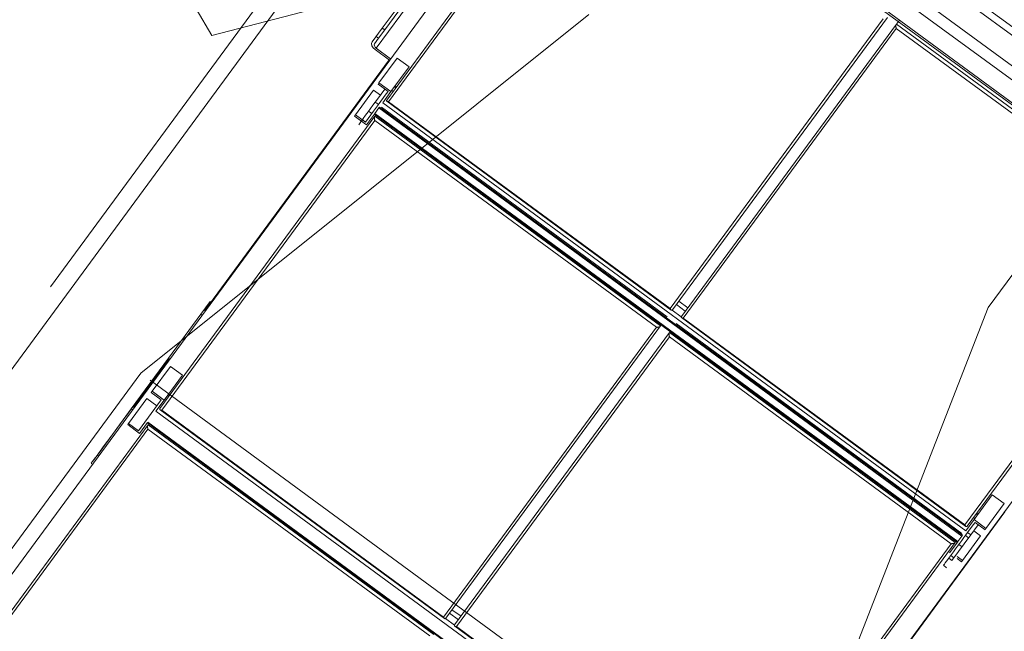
# Model space of a CAD drawing. Header units: metres. Extents: x 135583 to 135939, y 457896 to 458258.
# Tile 288 of 599: x 135793.92 to 135795.91, y 457934.42 to 457935.66. Entities that reach past the tile are written whole.
import ezdxf

# ---------------------------------------------------------------- set-up
doc = ezdxf.new("R2010")
doc.units = ezdxf.units.M
doc.linetypes.add('Hidden', pattern=[4, 2, -2])
doc.layers.add('NIEUWE INSTALLATIE', color=250, linetype='Continuous', lineweight=0)

msp = doc.modelspace()

# ---------------------------------------------------------------- linework, layer by layer
at = {"layer": 'NIEUWE INSTALLATIE', "linetype": 'Hidden'}
for p, q in [((135793.9813, 457935.119), (135795.8165, 457937.617)), ((135793.9813, 457935.119), (135795.8165, 457937.617)), ((135795.8738, 457935.0771), (135796.7682, 457936.2944)), ((135795.8738, 457935.0771), (135796.7682, 457936.2944)), ((135792.4227, 457932.9969), (135794.6499, 457936.0285)), ((135795.068, 457935.6692), (135794.1633, 457934.9445)), ((135795.068, 457935.6692), (135794.1633, 457934.9445)), ((135792.4027, 457932.9703), (135793.9813, 457935.119)), ((135792.4027, 457932.9703), (135793.9813, 457935.119)), ((135795.4527, 457933.9972), (135795.8738, 457935.0771)), ((135795.4527, 457933.9972), (135795.8738, 457935.0771)), ((135794.1633, 457934.9445), (135792.6236, 457932.8488)), ((135794.1633, 457934.9445), (135792.6236, 457932.8488)), ((135794.1826, 457934.9303), (135795.4288, 457934.0148)), ((135794.1826, 457934.9303), (135795.4288, 457934.0148))]:
    msp.add_line(p, q, dxfattribs=at)
at = {"layer": 'NIEUWE INSTALLATIE'}
for p, q in [((135795.1335, 457936.2138), (135793.6841, 457934.241)), ((135796.3025, 457935.3645), (135795.2146, 457936.1638)), ((135796.309, 457935.2804), (135795.1324, 457936.1448)), ((135795.2062, 457936.1524), (135796.2942, 457935.3531)), ((135796.2957, 457935.2623), (135795.1191, 457936.1267)), ((135795.0936, 457936.0865), (135794.6599, 457935.4961)), ((135795.0948, 457936.0936), (135796.2714, 457935.2292)), ((135796.2736, 457935.2322), (135795.097, 457936.0966)), ((135795.0935, 457936.0779), (135794.6635, 457935.4927)), ((135792.4301, 457932.948), (135794.5961, 457935.8962)), ((135794.6386, 457935.6011), (135794.7406, 457935.7399)), ((135794.6557, 457935.6378), (135794.7216, 457935.7275)), ((135794.6928, 457935.6985), (135794.6509, 457935.6414)), ((135795.2365, 457935.0725), (135795.6702, 457935.6629)), ((135795.2321, 457935.075), (135795.662, 457935.6602)), ((135795.6884, 457935.6496), (135795.2546, 457935.0592)), ((135795.6884, 457935.6496), (135795.6944, 457935.6578)), ((135796.265, 457935.2259), (135795.6884, 457935.6496)), ((135794.6509, 457935.6414), (135794.6304, 457935.6135)), ((135794.6384, 457935.6244), (135794.6432, 457935.6208)), ((135794.6432, 457935.6208), (135794.6557, 457935.6378)), ((135794.6509, 457935.6414), (135794.6557, 457935.6378)), ((135795.6882, 457935.6409), (135795.2583, 457935.0557)), ((135796.2568, 457935.2232), (135795.6882, 457935.6409)), ((135794.6432, 457935.6208), (135794.6352, 457935.6099)), ((135794.6363, 457935.5979), (135794.6653, 457935.5766)), ((135794.6676, 457935.5797), (135794.6386, 457935.6011)), ((135794.2929, 457935.0713), (135794.6645, 457935.5772)), ((135794.6442, 457935.531), (135794.681, 457935.581)), ((135794.7051, 457935.5632), (135794.6684, 457935.5132)), ((135794.7051, 457935.5632), (135794.681, 457935.581)), ((135794.6423, 457935.5284), (135794.6442, 457935.531)), ((135794.6625, 457935.5136), (135794.6423, 457935.5284)), ((135794.6442, 457935.531), (135794.6684, 457935.5132)), ((135794.6793, 457935.5226), (135794.6767, 457935.5246)), ((135794.5967, 457935.4663), (135794.6334, 457935.5163)), ((135794.6471, 457935.5062), (135794.6334, 457935.5163)), ((135794.6409, 457935.4977), (135794.656, 457935.5184)), ((135794.6587, 457935.5084), (135794.6424, 457935.4863)), ((135794.6684, 457935.5132), (135794.6519, 457935.4907)), ((135794.6587, 457935.5084), (135794.6625, 457935.5136)), ((135794.6726, 457935.5135), (135794.67, 457935.5154)), ((135794.678, 457935.5208), (135794.6754, 457935.5227)), ((135794.6431, 457935.4872), (135794.6334, 457935.474)), ((135795.8285, 457934.6263), (135794.6519, 457935.4907)), ((135794.6602, 457935.4936), (135795.234, 457935.0721)), ((135795.2321, 457935.075), (135794.6635, 457935.4927)), ((135794.6359, 457935.4635), (135794.2021, 457934.8731)), ((135794.5948, 457935.4637), (135794.5967, 457935.4663)), ((135794.6189, 457935.4459), (135794.5948, 457935.4637)), ((135794.5967, 457935.4663), (135794.6168, 457935.4515)), ((135794.6334, 457935.474), (135794.617, 457935.4517)), ((135794.635, 457935.4678), (135794.6189, 457935.4459)), ((135794.6232, 457935.4737), (135794.6297, 457935.469)), ((135794.6347, 457935.4673), (135795.8113, 457934.6029)), ((135794.6349, 457935.4676), (135794.6355, 457935.4684)), ((135794.6355, 457935.4684), (135795.8121, 457934.604)), ((135794.6359, 457935.469), (135794.6441, 457935.4801)), ((135795.8125, 457934.6046), (135794.6359, 457935.469)), ((135795.2125, 457935.0399), (135794.6359, 457935.4635)), ((135794.6441, 457935.4801), (135794.6454, 457935.4819)), ((135795.8207, 457934.6157), (135794.6441, 457935.4801)), ((135795.822, 457934.6175), (135794.6454, 457935.4819)), ((135795.2259, 457935.0581), (135794.6493, 457935.4817)), ((135794.6358, 457935.4549), (135794.2058, 457934.8696)), ((135794.6168, 457935.4515), (135794.6169, 457935.4516)), ((135794.6358, 457935.4549), (135795.2043, 457935.0372)), ((135794.9251, 457933.3292), (135796.3746, 457935.3021)), ((135795.8312, 457934.6356), (135796.265, 457935.2259)), ((135795.8268, 457934.638), (135796.2568, 457935.2232)), ((135794.2847, 457935.0636), (135794.3037, 457935.0895)), ((135794.3061, 457935.0877), (135794.3037, 457935.0895)), ((135795.2493, 457935.0899), (135795.2674, 457935.0766)), ((135794.2937, 457935.0707), (135794.2912, 457935.0725)), ((135795.2543, 457935.0586), (135795.236, 457935.0721)), ((135795.2443, 457935.0831), (135795.2624, 457935.0698)), ((135794.2194, 457934.9747), (135794.2847, 457935.0636)), ((135794.2871, 457935.0618), (135794.2847, 457935.0636)), ((135795.255, 457935.0567), (135795.8287, 457934.6352)), ((135795.2583, 457935.0557), (135795.8268, 457934.638)), ((135795.2043, 457935.0372), (135794.7744, 457934.4519)), ((135794.7788, 457934.4495), (135795.2125, 457935.0399)), ((135795.2306, 457935.0265), (135794.7969, 457934.4362)), ((135795.8072, 457934.6029), (135795.2306, 457935.0265)), ((135795.244, 457935.0448), (135795.8206, 457934.6211)), ((135795.2305, 457935.0179), (135794.8006, 457934.4327)), ((135795.799, 457934.6002), (135795.2305, 457935.0179)), ((135794.1443, 457934.8725), (135794.2194, 457934.9747)), ((135794.1502, 457934.8772), (135794.221, 457934.9735)), ((135794.2218, 457934.9729), (135794.2194, 457934.9747)), ((135794.1865, 457934.908), (135794.2233, 457934.958)), ((135794.2474, 457934.9402), (135794.2233, 457934.958)), ((135794.2474, 457934.9402), (135794.2107, 457934.8902)), ((135794.1865, 457934.908), (135794.1846, 457934.9054)), ((135794.2107, 457934.8902), (135794.1865, 457934.908)), ((135794.1389, 457934.8432), (135794.1757, 457934.8932)), ((135794.2048, 457934.8906), (135794.1591, 457934.8284)), ((135794.1958, 457934.8784), (135794.1757, 457934.8932)), ((135794.1846, 457934.9054), (135794.2048, 457934.8906)), ((135794.1941, 457934.8677), (135794.2107, 457934.8902)), ((135794.2149, 457934.8905), (135794.2123, 457934.8924)), ((135794.2203, 457934.8978), (135794.2176, 457934.8997)), ((135794.2216, 457934.8996), (135794.219, 457934.9015)), ((135794.0758, 457934.7792), (135794.1443, 457934.8725)), ((135794.1467, 457934.8707), (135794.1443, 457934.8725)), ((135794.1477, 457934.8771), (135794.1501, 457934.8753)), ((135794.1941, 457934.8677), (135795.3707, 457934.0033)), ((135794.2025, 457934.8706), (135794.7763, 457934.4491)), ((135794.7744, 457934.4519), (135794.2058, 457934.8696)), ((135794.1782, 457934.8405), (135793.7444, 457934.2501)), ((135794.178, 457934.8318), (135793.7481, 457934.2466)), ((135794.1389, 457934.8432), (135794.137, 457934.8406)), ((135794.137, 457934.8406), (135794.1612, 457934.8229)), ((135794.1591, 457934.8284), (135794.1389, 457934.8432)), ((135794.1612, 457934.8229), (135794.1773, 457934.8447)), ((135794.1769, 457934.8443), (135795.3535, 457933.9799)), ((135794.1778, 457934.8454), (135795.3544, 457933.981)), ((135794.178, 457934.8318), (135794.7466, 457934.4141)), ((135794.7548, 457934.4168), (135794.1782, 457934.8405)), ((135794.0782, 457934.7775), (135794.0758, 457934.7792)), ((135794.0633, 457934.7623), (135794.0657, 457934.7605)), ((135795.8817, 457934.6988), (135795.845, 457934.6488)), ((135795.9059, 457934.6811), (135795.8817, 457934.6988)), ((135795.8692, 457934.6311), (135795.9059, 457934.6811)), ((135795.9072, 457934.6642), (135795.5355, 457934.1583)), ((135795.845, 457934.6488), (135795.8285, 457934.6263)), ((135795.844, 457934.653), (135795.8466, 457934.651)), ((135795.8692, 457934.6311), (135795.845, 457934.6488)), ((135795.852, 457934.6583), (135795.8493, 457934.6602)), ((135795.8533, 457934.6601), (135795.8507, 457934.6621)), ((135795.8433, 457934.6381), (135795.832, 457934.6227)), ((135795.8536, 457934.6385), (135795.8384, 457934.6179)), ((135795.8433, 457934.6381), (135795.8471, 457934.6433)), ((135795.8471, 457934.6433), (135795.8673, 457934.6285)), ((135795.8673, 457934.6285), (135795.8692, 457934.6311)), ((135795.8384, 457934.6179), (135795.8004, 457934.5661)), ((135795.8125, 457934.6046), (135795.8207, 457934.6157)), ((135795.8207, 457934.6157), (135795.822, 457934.6175)), ((135795.8216, 457934.5663), (135795.8583, 457934.6163)), ((135795.8342, 457934.6122), (135795.8278, 457934.6169)), ((135795.8384, 457934.6179), (135795.832, 457934.6227)), ((135795.8583, 457934.6163), (135795.8446, 457934.6264)), ((135795.3691, 457934.015), (135795.799, 457934.6002)), ((135795.3735, 457934.0125), (135795.8072, 457934.6029)), ((135795.8121, 457934.604), (135795.7955, 457934.5815)), ((135795.8208, 457934.5939), (135795.8143, 457934.5986)), ((135795.7939, 457934.5709), (135795.8004, 457934.5661)), ((135795.7982, 457934.5766), (135795.8046, 457934.5719)), ((135795.8216, 457934.5663), (135795.8108, 457934.5743)), ((135795.8108, 457934.5703), (135795.8197, 457934.5637)), ((135795.7834, 457934.5565), (135795.7898, 457934.5517)), ((135795.8197, 457934.5637), (135795.8216, 457934.5663)), ((135794.7865, 457934.4601), (135794.8047, 457934.4467)), ((135794.7915, 457934.4669), (135794.8097, 457934.4536)), ((135794.7966, 457934.4356), (135794.7783, 457934.449)), ((135794.7973, 457934.4337), (135795.371, 457934.0122)), ((135794.8006, 457934.4327), (135795.3691, 457934.015))]:
    msp.add_line(p, q, dxfattribs=at)
at = {"layer": 'NIEUWE INSTALLATIE', "flags": 128}
for points in [[(135795.3703, 457935.9032), (135794.3067, 457935.6267), (135794.1801, 457935.8428)], [(135794.6367, 457935.492), (135794.6383, 457935.4908), (135794.6399, 457935.4896), (135794.6415, 457935.4884), (135794.6431, 457935.4872)], [(135794.617, 457935.4517), (135794.6154, 457935.4529), (135794.6137, 457935.454), (135794.6121, 457935.4552), (135794.6105, 457935.4564)]]:
    msp.add_lwpolyline(points, dxfattribs=at)
at = {"layer": 'NIEUWE INSTALLATIE'}
for centre, major_axis, ratio, start_param, end_param in [((135794.6417, 457935.6052), (-0.0113, 0.0083), 0.642788, 0, 1.570796), ((135794.6417, 457935.6052), (-0.00645, 0.00474), 0.642788, 0, 1.570796), ((135794.6219, 457935.4718), (-0.0296, -0.0403), 0.000001, 4.014257, 5.3956), ((135794.1166, 457934.8348), (-0.0533, -0.0725), 0.000001, 5.59917, 11.868118), ((135795.813, 457934.5968), (-0.0296, -0.0403), 0.000001, 4.014257, 6.370452), ((135795.8148, 457934.6077), (-0.00355, -0.00484), 0.000001, 5.585054, 6.370453)]:
    msp.add_ellipse(centre, major_axis=major_axis, ratio=ratio, start_param=start_param, end_param=end_param, dxfattribs=at)
for points, knots in [([(135795.6882, 457935.6409), (135795.6881, 457935.6413), (135795.6878, 457935.642), (135795.6876, 457935.6431), (135795.6875, 457935.6438), (135795.6874, 457935.6442), (135795.6874, 457935.6446), (135795.6874, 457935.6449), (135795.6874, 457935.6452), (135795.6874, 457935.6456), (135795.6874, 457935.6459), (135795.6874, 457935.6463), (135795.6874, 457935.6466), (135795.6875, 457935.6469), (135795.6875, 457935.6473), (135795.6876, 457935.6476), (135795.6876, 457935.6479), (135795.6877, 457935.6482), (135795.6878, 457935.6485), (135795.6879, 457935.6488), (135795.6881, 457935.6492), (135795.6883, 457935.6494), (135795.6884, 457935.6496)], [0, 0, 0, 0, 0.142857, 0.285714, 0.357143, 0.392857, 0.428571, 0.464286, 0.5, 0.535714, 0.571429, 0.607143, 0.642857, 0.678571, 0.714286, 0.75, 0.785714, 0.821429, 0.857143, 0.892857, 0.928571, 1, 1, 1, 1]), ([(135794.6635, 457935.4927), (135794.6632, 457935.4927), (135794.6624, 457935.4928), (135794.6616, 457935.493), (135794.6611, 457935.4932), (135794.6608, 457935.4933), (135794.6606, 457935.4934), (135794.6604, 457935.4935), (135794.6602, 457935.4936), (135794.6601, 457935.4938), (135794.6599, 457935.4939), (135794.6598, 457935.494), (135794.6597, 457935.4942), (135794.6596, 457935.4944), (135794.6595, 457935.4945), (135794.6595, 457935.4947), (135794.6594, 457935.4949), (135794.6594, 457935.4951), (135794.6595, 457935.4953), (135794.6595, 457935.4955), (135794.6596, 457935.4958), (135794.6598, 457935.496), (135794.6599, 457935.4961)], [0, 0, 0, 0, 0.142857, 0.285714, 0.357143, 0.392857, 0.428571, 0.464286, 0.5, 0.535714, 0.571429, 0.607143, 0.642857, 0.678571, 0.714286, 0.75, 0.785714, 0.821429, 0.857143, 0.892857, 0.928571, 1, 1, 1, 1]), ([(135794.6359, 457935.4635), (135794.6358, 457935.4633), (135794.6356, 457935.4631), (135794.6355, 457935.4628), (135794.6354, 457935.4625), (135794.6353, 457935.4622), (135794.6352, 457935.4619), (135794.6351, 457935.4615), (135794.635, 457935.4612), (135794.635, 457935.4609), (135794.635, 457935.4605), (135794.6349, 457935.4602), (135794.6349, 457935.4598), (135794.6349, 457935.4595), (135794.6349, 457935.4591), (135794.6349, 457935.4586), (135794.635, 457935.4582), (135794.635, 457935.4577), (135794.6351, 457935.457), (135794.6354, 457935.456), (135794.6356, 457935.4552), (135794.6358, 457935.4549)], [0, 0, 0, 0, 0.071429, 0.107143, 0.142857, 0.178571, 0.214286, 0.25, 0.285714, 0.321429, 0.357143, 0.392857, 0.428571, 0.464286, 0.5, 0.571429, 0.607143, 0.642857, 0.714286, 0.857143, 1, 1, 1, 1]), ([(135795.2365, 457935.0725), (135795.2364, 457935.0724), (135795.2362, 457935.0722), (135795.236, 457935.072), (135795.2358, 457935.0719), (135795.2356, 457935.0718), (135795.2354, 457935.0717), (135795.2352, 457935.0717), (135795.2351, 457935.0717), (135795.2349, 457935.0717), (135795.2347, 457935.0718), (135795.2345, 457935.0718), (135795.2343, 457935.0719), (135795.2342, 457935.072), (135795.2339, 457935.0721), (135795.2337, 457935.0723), (135795.2335, 457935.0725), (135795.2333, 457935.0728), (135795.233, 457935.0732), (135795.2325, 457935.0739), (135795.2322, 457935.0746), (135795.2321, 457935.075)], [0, 0, 0, 0, 0.071429, 0.107143, 0.142857, 0.178571, 0.214286, 0.25, 0.285714, 0.321429, 0.357143, 0.392857, 0.428571, 0.464286, 0.5, 0.571429, 0.607143, 0.642857, 0.714286, 0.857143, 1, 1, 1, 1]), ([(135795.2583, 457935.0557), (135795.2579, 457935.0557), (135795.2572, 457935.0558), (135795.2563, 457935.056), (135795.2558, 457935.0562), (135795.2555, 457935.0564), (135795.2553, 457935.0565), (135795.2552, 457935.0566), (135795.255, 457935.0567), (135795.2548, 457935.0568), (135795.2547, 457935.057), (135795.2545, 457935.0571), (135795.2544, 457935.0573), (135795.2543, 457935.0574), (135795.2543, 457935.0576), (135795.2542, 457935.0578), (135795.2542, 457935.0579), (135795.2542, 457935.0581), (135795.2542, 457935.0583), (135795.2543, 457935.0585), (135795.2544, 457935.0588), (135795.2545, 457935.059), (135795.2546, 457935.0592)], [0, 0, 0, 0, 0.142857, 0.285714, 0.357143, 0.392857, 0.428571, 0.464286, 0.5, 0.535714, 0.571429, 0.607143, 0.642857, 0.678571, 0.714286, 0.75, 0.785714, 0.821429, 0.857143, 0.892857, 0.928571, 1, 1, 1, 1]), ([(135795.2125, 457935.0399), (135795.2124, 457935.0397), (135795.2122, 457935.0395), (135795.2119, 457935.0392), (135795.2117, 457935.0391), (135795.2114, 457935.0389), (135795.2112, 457935.0387), (135795.2109, 457935.0385), (135795.2106, 457935.0384), (135795.2103, 457935.0382), (135795.21, 457935.0381), (135795.2096, 457935.038), (135795.2093, 457935.0378), (135795.209, 457935.0377), (135795.2086, 457935.0376), (135795.2081, 457935.0375), (135795.2077, 457935.0374), (135795.2073, 457935.0373), (135795.2065, 457935.0372), (135795.2055, 457935.0371), (135795.2047, 457935.0371), (135795.2043, 457935.0372)], [0, 0, 0, 0, 0.071429, 0.107143, 0.142857, 0.178571, 0.214286, 0.25, 0.285714, 0.321429, 0.357143, 0.392857, 0.428571, 0.464286, 0.5, 0.571429, 0.607143, 0.642857, 0.714286, 0.857143, 1, 1, 1, 1]), ([(135795.2306, 457935.0265), (135795.2305, 457935.0264), (135795.2304, 457935.0262), (135795.2302, 457935.0258), (135795.2301, 457935.0255), (135795.23, 457935.0252), (135795.2299, 457935.0249), (135795.2298, 457935.0246), (135795.2298, 457935.0243), (135795.2297, 457935.0239), (135795.2297, 457935.0236), (135795.2297, 457935.0232), (135795.2297, 457935.0229), (135795.2297, 457935.0226), (135795.2297, 457935.0221), (135795.2297, 457935.0217), (135795.2297, 457935.0212), (135795.2298, 457935.0208), (135795.2299, 457935.02), (135795.2301, 457935.019), (135795.2304, 457935.0183), (135795.2305, 457935.0179)], [0, 0, 0, 0, 0.071429, 0.107143, 0.142857, 0.178571, 0.214286, 0.25, 0.285714, 0.321429, 0.357143, 0.392857, 0.428571, 0.464286, 0.5, 0.571429, 0.607143, 0.642857, 0.714286, 0.857143, 1, 1, 1, 1]), ([(135794.2058, 457934.8696), (135794.2054, 457934.8697), (135794.2047, 457934.8698), (135794.2039, 457934.87), (135794.2033, 457934.8702), (135794.2031, 457934.8703), (135794.2029, 457934.8704), (135794.2027, 457934.8705), (135794.2025, 457934.8706), (135794.2024, 457934.8707), (135794.2022, 457934.8709), (135794.2021, 457934.871), (135794.202, 457934.8712), (135794.2019, 457934.8713), (135794.2018, 457934.8715), (135794.2018, 457934.8717), (135794.2017, 457934.8719), (135794.2017, 457934.8721), (135794.2018, 457934.8723), (135794.2018, 457934.8725), (135794.2019, 457934.8728), (135794.202, 457934.873), (135794.2021, 457934.8731)], [0, 0, 0, 0, 0.142857, 0.285714, 0.357143, 0.392857, 0.428571, 0.464286, 0.5, 0.535714, 0.571429, 0.607143, 0.642857, 0.678571, 0.714286, 0.75, 0.785714, 0.821429, 0.857143, 0.892857, 0.928571, 1, 1, 1, 1]), ([(135794.1782, 457934.8405), (135794.1781, 457934.8403), (135794.1779, 457934.8401), (135794.1778, 457934.8397), (135794.1776, 457934.8394), (135794.1775, 457934.8391), (135794.1775, 457934.8388), (135794.1774, 457934.8385), (135794.1773, 457934.8382), (135794.1773, 457934.8378), (135794.1772, 457934.8375), (135794.1772, 457934.8372), (135794.1772, 457934.8368), (135794.1772, 457934.8365), (135794.1772, 457934.836), (135794.1772, 457934.8356), (135794.1773, 457934.8351), (135794.1773, 457934.8347), (135794.1774, 457934.834), (135794.1776, 457934.8329), (135794.1779, 457934.8322), (135794.178, 457934.8318)], [0, 0, 0, 0, 0.071429, 0.107143, 0.142857, 0.178571, 0.214286, 0.25, 0.285714, 0.321429, 0.357143, 0.392857, 0.428571, 0.464286, 0.5, 0.571429, 0.607143, 0.642857, 0.714286, 0.857143, 1, 1, 1, 1]), ([(135795.8312, 457934.6356), (135795.8311, 457934.6354), (135795.831, 457934.6352), (135795.8307, 457934.635), (135795.8305, 457934.6349), (135795.8304, 457934.6348), (135795.8302, 457934.6348), (135795.83, 457934.6348), (135795.8298, 457934.6348), (135795.8296, 457934.6348), (135795.8294, 457934.6348), (135795.8293, 457934.6349), (135795.8291, 457934.635), (135795.8289, 457934.635), (135795.8287, 457934.6352), (135795.8285, 457934.6354), (135795.8283, 457934.6356), (135795.8281, 457934.6358), (135795.8277, 457934.6363), (135795.8273, 457934.637), (135795.827, 457934.6377), (135795.8268, 457934.638)], [0, 0, 0, 0, 0.071429, 0.107143, 0.142857, 0.178571, 0.214286, 0.25, 0.285714, 0.321429, 0.357143, 0.392857, 0.428571, 0.464286, 0.5, 0.571429, 0.607143, 0.642857, 0.714286, 0.857143, 1, 1, 1, 1]), ([(135795.799, 457934.6002), (135795.7994, 457934.6002), (135795.8002, 457934.6002), (135795.8013, 457934.6003), (135795.802, 457934.6004), (135795.8024, 457934.6005), (135795.8028, 457934.6005), (135795.8031, 457934.6006), (135795.8034, 457934.6007), (135795.8037, 457934.6008), (135795.8041, 457934.6009), (135795.8044, 457934.601), (135795.8047, 457934.6011), (135795.805, 457934.6013), (135795.8053, 457934.6014), (135795.8056, 457934.6016), (135795.8059, 457934.6017), (135795.8062, 457934.6019), (135795.8064, 457934.6021), (135795.8067, 457934.6023), (135795.807, 457934.6026), (135795.8071, 457934.6028), (135795.8072, 457934.6029)], [0, 0, 0, 0, 0.142857, 0.285714, 0.357143, 0.392857, 0.428571, 0.464286, 0.5, 0.535714, 0.571429, 0.607143, 0.642857, 0.678571, 0.714286, 0.75, 0.785714, 0.821429, 0.857143, 0.892857, 0.928571, 1, 1, 1, 1]), ([(135794.7744, 457934.4519), (135794.7745, 457934.4516), (135794.7748, 457934.4509), (135794.7752, 457934.4502), (135794.7756, 457934.4497), (135794.7758, 457934.4495), (135794.7759, 457934.4494), (135794.7761, 457934.4492), (135794.7763, 457934.4491), (135794.7764, 457934.449), (135794.7766, 457934.4489), (135794.7768, 457934.4488), (135794.777, 457934.4487), (135794.7772, 457934.4487), (135794.7773, 457934.4487), (135794.7775, 457934.4487), (135794.7777, 457934.4487), (135794.7779, 457934.4488), (135794.7781, 457934.4489), (135794.7783, 457934.449), (135794.7785, 457934.4492), (135794.7787, 457934.4493), (135794.7788, 457934.4495)], [0, 0, 0, 0, 0.142857, 0.285714, 0.357143, 0.392857, 0.428571, 0.464286, 0.5, 0.535714, 0.571429, 0.607143, 0.642857, 0.678571, 0.714286, 0.75, 0.785714, 0.821429, 0.857143, 0.892857, 0.928571, 1, 1, 1, 1]), ([(135794.8006, 457934.4327), (135794.8002, 457934.4327), (135794.7994, 457934.4328), (135794.7986, 457934.433), (135794.7981, 457934.4332), (135794.7978, 457934.4333), (135794.7976, 457934.4334), (135794.7974, 457934.4336), (135794.7973, 457934.4337), (135794.7971, 457934.4338), (135794.797, 457934.4339), (135794.7968, 457934.4341), (135794.7967, 457934.4342), (135794.7966, 457934.4344), (135794.7965, 457934.4346), (135794.7965, 457934.4347), (135794.7965, 457934.4349), (135794.7965, 457934.4351), (135794.7965, 457934.4353), (135794.7966, 457934.4355), (135794.7967, 457934.4358), (135794.7968, 457934.436), (135794.7969, 457934.4362)], [0, 0, 0, 0, 0.142857, 0.285714, 0.357143, 0.392857, 0.428571, 0.464286, 0.5, 0.535714, 0.571429, 0.607143, 0.642857, 0.678571, 0.714286, 0.75, 0.785714, 0.821429, 0.857143, 0.892857, 0.928571, 1, 1, 1, 1])]:
    msp.add_open_spline(points, degree=3, knots=knots, dxfattribs=at)

doc.saveas('drawing.dxf')
